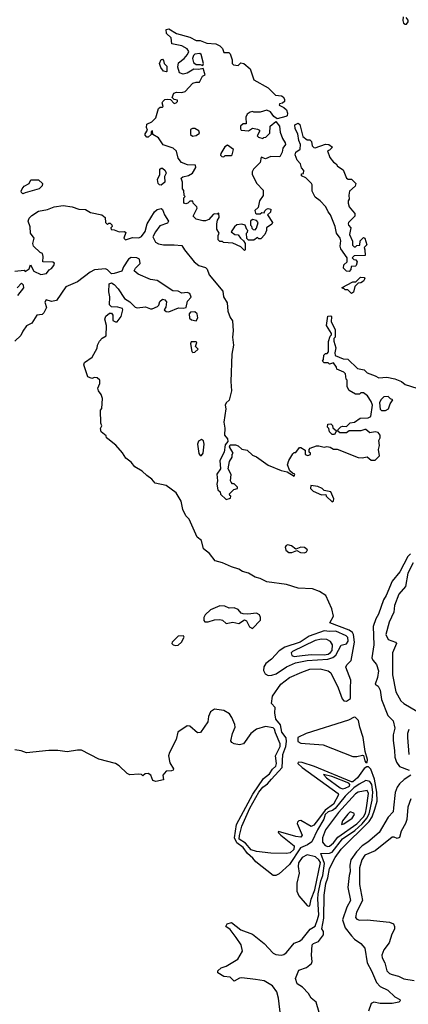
# Model space of a CAD drawing. Extents: x 2086813 to 2278017, y 548126 to 753336.
# Tile 381 of 461: x 2250532 to 2253509, y 634658 to 642212. Entities that reach past the tile are written whole.
import ezdxf

# ---------------------------------------------------------------- set-up
doc = ezdxf.new("R2010")
doc.units = 0

msp = doc.modelspace()

# ---------------------------------------------------------------- linework, layer by layer
at = {"layer": '0CON10XD'}
for points in [[(2253470, 642235), (2253467.5, 642205), (2253473.3, 642185), (2253485, 642176.7), (2253495, 642177.5), (2253507.5, 642195), (2253507, 642207), (2253491.7, 642228.3)], [(2252255, 640440), (2252225, 640470), (2252166, 640496), (2252092.5, 640502.5), (2252085, 640510), (2252065, 640510), (2252051.7, 640521.7), (2252052.5, 640555), (2252060, 640575), (2252042.5, 640605), (2252042.5, 640645), (2252047.5, 640675), (2252060, 640695), (2252058.3, 640728.3), (2252045, 640720), (2252025, 640722.5), (2252015, 640717.5), (2251980.7, 640679.3), (2251955, 640667.5), (2251935, 640667.5), (2251885, 640682.5), (2251860, 640705), (2251892.5, 640765), (2251890, 640775), (2251860, 640805), (2251858.3, 640818.3), (2251835, 640820), (2251820, 640805), (2251805, 640800), (2251790, 640805), (2251790, 640845), (2251800, 640855), (2251793, 640863), (2251788.3, 640901.7), (2251780, 640915), (2251780, 640965), (2251770, 640995), (2251783, 641007), (2251825, 641017.5), (2251856, 641034), (2251881.7, 641078.3), (2251880, 641095), (2251817, 641097), (2251772.5, 641115), (2251745, 641150), (2251733, 641203), (2251707, 641227), (2251631.7, 641251.7), (2251596.4, 641306.4), (2251551.7, 641331.7), (2251548.3, 641358.3), (2251540, 641355), (2251538.3, 641331.7), (2251515, 641310), (2251505, 641310), (2251492.5, 641325), (2251492.5, 641335), (2251510, 641365), (2251502.5, 641385), (2251505, 641410), (2251545, 641427.5), (2251575, 641460), (2251595, 641530), (2251608.3, 641541.7), (2251625, 641540), (2251630, 641545), (2251622.5, 641575), (2251627.5, 641585), (2251645, 641600), (2251665, 641602.5), (2251688.3, 641598.3), (2251715, 641570), (2251730, 641575), (2251740, 641585), (2251740, 641595), (2251715, 641600), (2251700, 641615), (2251712.3, 641647.7), (2251733.9, 641656.1), (2251775, 641653.3), (2251799.6, 641660.5), (2251857.5, 641725), (2251885, 641732.5), (2251908.3, 641731.7), (2251932, 641778), (2251951.7, 641788.3), (2251937, 641837), (2251905, 641830), (2251865, 641833.3), (2251815, 641802), (2251785, 641794), (2251756.7, 641805), (2251743.6, 641846.4), (2251748.3, 641881.7), (2251792.5, 641915), (2251817.5, 641945), (2251827, 641967), (2251815, 641987.5), (2251775, 642012.5), (2251697, 642027), (2251691.7, 642071.7), (2251657.5, 642105), (2251653, 642137), (2251675, 642142.5), (2251732.5, 642105), (2251835, 642077.5), (2251885, 642053.3), (2251915, 642052.5), (2251965, 642032.5), (2252035, 642027.5), (2252065, 642012.5), (2252085, 641990), (2252095, 641960), (2252135, 641960), (2252145, 641950), (2252160, 641905), (2252160, 641875), (2252170, 641865), (2252205, 641860), (2252225, 641880), (2252250, 641875), (2252297.5, 641835), (2252325, 641750), (2252435, 641690), (2252493, 641633), (2252537, 641627), (2252550, 641620), (2252561.7, 641601.7), (2252560, 641585), (2252545, 641572.5), (2252522.5, 641567.5), (2252520, 641555), (2252555, 641537.5), (2252575, 641520), (2252582.5, 641495), (2252580, 641475), (2252571.7, 641468.3), (2252505, 641450), (2252480, 641470), (2252452.5, 641505), (2252425, 641516.7), (2252375, 641502.5), (2252325, 641502.5), (2252315, 641507.5), (2252297, 641503), (2252275, 641487.5), (2252263.3, 641465), (2252268.3, 641411.7), (2252245, 641412.5), (2252222.5, 641395), (2252222.5, 641375), (2252230, 641365), (2252285, 641360), (2252315, 641380), (2252355, 641372.5), (2252370, 641365), (2252370, 641355), (2252351.7, 641321.7), (2252361.7, 641311.7), (2252395, 641300), (2252401.7, 641308.3), (2252418.3, 641311.7), (2252448.3, 641341.7), (2252450, 641395), (2252495, 641430), (2252522.5, 641395), (2252528.3, 641348.3), (2252545, 641300), (2252567, 641267), (2252567.5, 641255), (2252547.5, 641225), (2252542.5, 641195), (2252525, 641160), (2252455, 641162.5), (2252415, 641143.3), (2252381.7, 641158.3), (2252373.6, 641116.4), (2252322.5, 641065), (2252312.5, 641045), (2252312.5, 641025), (2252350, 640955), (2252397.5, 640905), (2252396.4, 640863.6), (2252368.3, 640821.7), (2252358.3, 640771.7), (2252333, 640747), (2252338.3, 640728.3), (2252345, 640722.5), (2252375, 640722.5), (2252388.3, 640731.7), (2252405, 640730), (2252410, 640745), (2252423, 640757), (2252435, 640762.5), (2252455, 640757.5), (2252452.5, 640735), (2252430, 640715), (2252468.8, 640655), (2252465, 640642.5), (2252423.9, 640616.1), (2252422.5, 640595), (2252410, 640565), (2252378.3, 640531.7), (2252365, 640530), (2252355, 640540), (2252325, 640520), (2252285, 640520), (2252273, 640533), (2252270, 640575), (2252278.3, 640581.7), (2252280, 640595), (2252271.7, 640601.7), (2252260, 640635), (2252235, 640642.5), (2252195, 640637.5), (2252177, 640623), (2252152.5, 640585), (2252180, 640565), (2252205, 640560), (2252222.5, 640535), (2252247.5, 640515), (2252260, 640495), (2252260, 640445), (2252255, 640440)], [(2251655, 641812.5), (2251635, 641817.5), (2251613.3, 641845), (2251603.8, 641875), (2251615, 641907.5), (2251625, 641910), (2251635, 641900), (2251640, 641875), (2251660, 641855), (2251660, 641815), (2251655, 641812.5)], [(2251935, 641860), (2251940, 641875), (2251922.5, 641945), (2251913, 641953), (2251875, 641947.5), (2251863.8, 641936.2), (2251856.7, 641915), (2251863.9, 641883.9), (2251885, 641867.5), (2251915, 641867.5), (2251935, 641860)], [(2251855, 641317.5), (2251885, 641323.3), (2251908.3, 641341.7), (2251905, 641360), (2251875, 641377.5), (2251855, 641377.5), (2251840.7, 641369.3), (2251840.7, 641330.7), (2251855, 641317.5)], [(2253055, 640280), (2253035, 640282.5), (2253013.3, 640305), (2253015, 640330), (2253040, 640355), (2253040, 640385), (2252992.5, 640455), (2252986.7, 640475), (2252993.3, 640515), (2252986.7, 640535), (2252958.8, 640575), (2252948.8, 640625), (2252913.3, 640715), (2252895, 640737.5), (2252876.4, 640776.4), (2252833, 640823), (2252795, 640850), (2252772.5, 640895), (2252772.5, 640945), (2252767.5, 640955), (2252725, 640997.5), (2252690, 641015), (2252691.7, 641028.3), (2252707, 641033), (2252710, 641055), (2252690, 641075), (2252682.5, 641105), (2252656.7, 641135), (2252643.3, 641175), (2252647.5, 641195), (2252681.7, 641218.3), (2252682.5, 641255), (2252670, 641285), (2252662.5, 641335), (2252642.5, 641375), (2252640, 641405), (2252665, 641417.5), (2252677.5, 641407.5), (2252702.5, 641315), (2252735, 641290), (2252755, 641290), (2252768.3, 641278.3), (2252772.5, 641245), (2252785, 641230), (2252795, 641227.5), (2252875, 641256.7), (2252900, 641255), (2252927.5, 641235), (2252905, 641210), (2252890, 641205), (2252907.5, 641155), (2252935, 641117.5), (2252956.4, 641106.4), (2252967, 641087), (2253009.3, 641059.3), (2253037, 640997), (2253048.3, 640988.3), (2253075, 640987.5), (2253106.7, 640955), (2253102.5, 640935), (2253060, 640895), (2253052.5, 640865), (2253056.7, 640835), (2253048.3, 640821.7), (2253047.5, 640805), (2253056.7, 640775), (2253082.5, 640745), (2253100, 640725), (2253100, 640705), (2253050, 640655), (2253047.5, 640645), (2253050, 640635), (2253070, 640615), (2253060, 640565), (2253081.7, 640511.7), (2253083, 640483), (2253095, 640470), (2253105, 640470), (2253115, 640480), (2253138.3, 640481.7), (2253140, 640515), (2253165, 640540), (2253177.5, 640535), (2253192.5, 640485), (2253170, 640465), (2253177.5, 640445), (2253178.3, 640401.7), (2253095, 640400), (2253080, 640385), (2253091.7, 640371.7), (2253108.3, 640368.3), (2253117.5, 640355), (2253110, 640325), (2253105, 640320), (2253071.7, 640318.3), (2253070, 640295), (2253055, 640280)], [(2252095, 641160), (2252105, 641170), (2252155, 641170), (2252160, 641175), (2252170, 641215), (2252125, 641250), (2252103.6, 641236.4), (2252072.5, 641185), (2252071.7, 641171.7), (2252081.7, 641161.7), (2252095, 641160)], [(2251615, 640943.3), (2251603.8, 640943.8), (2251593.9, 640953.9), (2251586.7, 640985), (2251606.4, 641023.6), (2251606.1, 641063.9), (2251615, 641073.3), (2251625, 641073.8), (2251645.6, 641055.6), (2251653.8, 641035), (2251641.2, 641008.8), (2251643.8, 640965), (2251615, 640943.3)], [(2250555, 640876.7), (2250546.7, 640885), (2250544.3, 640895), (2250552, 640915), (2250565, 640933.8), (2250604, 640956), (2250617.5, 640982.5), (2250675, 640983.8), (2250707.5, 640955), (2250703, 640937), (2250680, 640915), (2250575, 640883.3), (2250555, 640876.7)], [(2250495, 640282.5), (2250565, 640290), (2250575, 640280), (2250605, 640300), (2250615, 640330), (2250641.2, 640281.2), (2250695, 640257.5), (2250737.5, 640265), (2250756.7, 640293.3), (2250775, 640303.3), (2250793.3, 640325), (2250797.5, 640345), (2250785, 640352.5), (2250710, 640355), (2250712.5, 640395), (2250707, 640417), (2250690, 640425), (2250636.7, 640475), (2250631.9, 640495), (2250642, 640535), (2250614.3, 640575), (2250613, 640623), (2250596, 640665), (2250605, 640690), (2250625, 640710), (2250675, 640743.8), (2250745, 640755.6), (2250795.7, 640775.7), (2250865, 640785.4), (2250935, 640775.6), (2250985, 640757.5), (2251035, 640756), (2251075, 640733.8), (2251160, 640715), (2251187.5, 640695), (2251190, 640655), (2251205, 640640), (2251215, 640650), (2251225, 640650), (2251237, 640637), (2251240, 640625), (2251230, 640615), (2251231.7, 640601.7), (2251255, 640600), (2251293.6, 640583.6), (2251335, 640587.5), (2251345, 640580), (2251330, 640535), (2251343.8, 640523.8), (2251395, 640540), (2251445, 640538.8), (2251465, 640548.8), (2251494.2, 640585.8), (2251508, 640645), (2251565, 640736.7), (2251585, 640756.2), (2251615, 640763.3), (2251626.2, 640756.2), (2251642, 640715), (2251672.5, 640665), (2251665, 640650), (2251605, 640630), (2251573.1, 640585), (2251553.1, 640545), (2251573.6, 640505), (2251595, 640491.6), (2251635, 640483.8), (2251715, 640485.7), (2251775, 640478.8), (2251795.7, 640445), (2251869.6, 640355), (2251905, 640326.9), (2251955, 640310), (2251967.2, 640297.2), (2251984.6, 640255), (2252088, 640128), (2252093.8, 640085), (2252120.6, 640040.6), (2252125.5, 639975), (2252145, 639926.7), (2252162.2, 639902.2), (2252168.1, 639825), (2252162.7, 639775), (2252170, 639715), (2252157.5, 639645), (2252148.8, 639435), (2252155.5, 639365), (2252137.8, 639292.2), (2252115, 639272.9), (2252105.3, 639255), (2252110.3, 639225), (2252096, 639125), (2252102.9, 639077.1), (2252100, 639025), (2252123.3, 638995), (2252127.5, 638975), (2252105, 638950), (2252097.5, 638895), (2252065, 638830), (2252070, 638765), (2252041.9, 638725), (2252046.7, 638675), (2252043, 638647)], [(2252335, 640600), (2252347, 640613), (2252360, 640655), (2252345, 640670), (2252315, 640680), (2252300, 640665), (2252300, 640635), (2252308.3, 640628.3), (2252311.7, 640611.7), (2252321.7, 640601.7), (2252335, 640600)], [(2252745, 634741.2), (2252699.3, 634789.3), (2252658, 634815), (2252644.2, 634855.8), (2252670.4, 634919.5), (2252730, 634940), (2252768.1, 634971.9), (2252772.7, 634987.3), (2252768.1, 635035), (2252773.3, 635115), (2252783.3, 635125), (2252821.5, 635138.5), (2252859.5, 635190.5), (2252859.4, 635215), (2252845.8, 635235.8), (2252861.4, 635318.6), (2252865.4, 635495), (2252877.5, 635585), (2252892.5, 635627.5), (2252905, 635700), (2252949.5, 635785), (2252995, 635847.6), (2253210.4, 636059.6), (2253233, 636097), (2253253.8, 636155), (2253271, 636215), (2253267.4, 636285), (2253250, 636385), (2253222.1, 636462.2), (2253205, 636479), (2253191.4, 636478.6), (2253172.3, 636467.7), (2253120.6, 636395), (2253085, 636365.4), (2253075.1, 636364.9), (2252791.7, 636481.7), (2252695, 636514.1), (2252664.3, 636515.8), (2252664.1, 636505), (2252697.4, 636475), (2252970.8, 636275), (2252975.2, 636265.2), (2252935, 636192.6), (2252872.4, 636147.6), (2252821.4, 636078.6), (2252785, 636031.2), (2252765, 636021.2), (2252685, 636066.7), (2252670, 636065), (2252660, 636055), (2252657.5, 636045), (2252696.4, 635956.4), (2252685, 635941.2), (2252647.5, 635945), (2252515, 635982.5), (2252512.5, 635975), (2252531.8, 635955), (2252635, 635872.3), (2252632.6, 635845), (2252605, 635820.3), (2252575, 635813.8), (2252455, 635816.6), (2252345, 635830), (2252305, 635843.9), (2252262.7, 635892.7), (2252214.2, 635925), (2252215, 635953.5), (2252235, 636024.3), (2252295, 636162.8), (2252364.7, 636285), (2252395, 636323), (2252430.6, 636349.4), (2252460.3, 636385), (2252543.7, 636475), (2252546.9, 636575), (2252571.5, 636635), (2252577.3, 636675), (2252573.1, 636703.1), (2252539.1, 636745), (2252531.4, 636801.4), (2252493.2, 636845), (2252486.4, 636893.6), (2252489.2, 636935), (2252460.8, 636965), (2252469, 637021), (2252531.7, 637115), (2252600, 637165), (2252693.5, 637206.5), (2252755, 637228.5), (2252835, 637232.4), (2252895, 637216.2), (2252915, 637201.6), (2252971.3, 637085), (2253001.4, 637001.4), (2253015, 636985.2), (2253035, 636984.4), (2253065.6, 637004.4), (2253066.4, 637083.6), (2253069.1, 637145), (2253031.5, 637245), (2253038.3, 637261.7), (2253070.3, 637295), (2253096.1, 637435), (2253089.2, 637495), (2253081.4, 637511.4), (2253055, 637529.2), (2252907.5, 637585), (2252936.2, 637635), (2252922.3, 637692.3), (2252876.7, 637795), (2252829.1, 637825), (2252775, 637845.7), (2252665, 637851.5), (2252575, 637878.4), (2252425, 637898.6), (2252373.3, 637925), (2252335.7, 637935.7), (2252285.9, 637965.9), (2252238.4, 637978.4), (2252210.9, 637995), (2252154, 638014), (2252085, 638045.3), (2252029.1, 638059.1), (2251985, 638116.9), (2251941.2, 638151.2), (2251925, 638216), (2251892.7, 638242.7), (2251829.1, 638379.1), (2251803.9, 638405), (2251782.6, 638455), (2251768.8, 638518.8), (2251731.3, 638581.3), (2251655, 638639.2), (2251570.6, 638655), (2251545, 638685.7), (2251505, 638713.6), (2251469.1, 638749.1), (2251415, 638780.8), (2251387.2, 638817.2), (2251345, 638848.1), (2251319.1, 638889.1), (2251267.6, 638947.6), (2251206.1, 638996.1), (2251197.5, 639005), (2251195, 639020), (2251155, 639050), (2251150, 639075), (2251160, 639095), (2251152.5, 639115), (2251150, 639215), (2251161.7, 639228.3), (2251165.8, 639305), (2251157.1, 639337.1), (2251136.7, 639365), (2251130, 639385), (2251145, 639420), (2251146.2, 639445), (2251125, 639463.8), (2251105, 639466.2), (2251085, 639458.8), (2251055, 639472), (2251022.5, 639565), (2251028.8, 639581.2), (2251088.3, 639621.7), (2251125, 639692.5), (2251128.8, 639715), (2251144, 639745), (2251165, 639768), (2251193.8, 639786.2), (2251196.7, 639865), (2251183.3, 639915), (2251191.7, 639938.3), (2251220.4, 639959.5), (2251235, 639960), (2251246.2, 639945), (2251246.7, 639905), (2251265, 639893.3), (2251277.5, 639895), (2251310, 639935), (2251322.5, 639985), (2251320, 639995), (2251285, 640006.7), (2251235, 640010), (2251220, 640025), (2251223.8, 640085), (2251214, 640125), (2251217.5, 640185), (2251235, 640192.5), (2251255, 640180), (2251285.7, 640145.7), (2251335, 640073.3), (2251375, 640047.5), (2251416.2, 640006.2), (2251430.8, 640000.8), (2251495, 640010), (2251535, 639992.5), (2251547, 639993), (2251588.3, 640011.7), (2251597.5, 640022.5), (2251605, 640050), (2251625, 640067.5), (2251645, 640062.5), (2251657, 640047), (2251652.5, 640005), (2251640, 639985), (2251653, 639973), (2251675, 639970), (2251748.3, 640001.7), (2251785, 639997.5), (2251807, 640003), (2251818.3, 640051.7), (2251846, 640084), (2251835, 640110), (2251815, 640118.8), (2251775, 640112.5), (2251745, 640130), (2251705, 640132.5), (2251585, 640210), (2251535, 640218.8), (2251439.3, 640259.3), (2251410, 640285), (2251420, 640305), (2251455, 640340), (2251448.8, 640375), (2251430, 640385), (2251385, 640386.9), (2251365, 640373.3), (2251327.5, 640315), (2251315, 640283.3), (2251255, 640263.3), (2251235, 640262.5), (2251205, 640292.5), (2251189.3, 640299.3), (2251105, 640292.5), (2251072, 640275), (2250975, 640201.2), (2250885, 640163.3), (2250813.2, 640056.8), (2250775, 640048.9), (2250735, 640062.2), (2250725.5, 640045), (2250736.4, 640003.6), (2250717.2, 639962.8), (2250705, 639950.6), (2250662.2, 639945), (2250625.9, 639884.1), (2250585, 639862.3), (2250555, 639822.9), (2250540.3, 639789.7), (2250494.8, 639745.2)], [(2253075, 640110), (2253045, 640140), (2253025, 640140), (2253015, 640150), (2253005, 640150), (2253001.7, 640158.3), (2253085, 640200), (2253108.3, 640201.7), (2253143, 640237), (2253170, 640235), (2253176.7, 640225), (2253166.7, 640205), (2253145, 640192.5), (2253125, 640190), (2253111.7, 640178.3), (2253100, 640165), (2253088.3, 640121.7), (2253075, 640110)], [(2250518.8, 640095), (2250562.5, 640155), (2250560, 640175), (2250545, 640190), (2250512.5, 640155)], [(2251885, 639902.5), (2251896.7, 639925), (2251892.5, 639955), (2251875, 639970), (2251841.7, 639968.3), (2251830, 639955), (2251832.5, 639922.5), (2251848.3, 639908.3), (2251885, 639902.5)], [(2252043, 638647), (2252050, 638605), (2252068.3, 638588.3), (2252071.7, 638571.7), (2252115, 638530), (2252148.3, 638541.7), (2252150, 638555), (2252141.7, 638561.7), (2252140, 638575), (2252171.7, 638608.3), (2252200, 638615), (2252200, 638625), (2252188.3, 638638.3), (2252175, 638650), (2252161.7, 638651.7), (2252153, 638663), (2252147.5, 638675), (2252151.7, 638721.7), (2252130, 638765), (2252138.3, 638821.7), (2252160, 638855), (2252160, 638875), (2252167.5, 638885), (2252140, 638935), (2252145, 638950), (2252185, 638950), (2252205, 638942.5), (2252235, 638917.5), (2252275, 638910), (2252315, 638871.2), (2252346.7, 638856.7), (2252436.7, 638795), (2252535, 638754), (2252581.7, 638741.7), (2252635, 638710), (2252640, 638725), (2252621.7, 638731.7), (2252601.7, 638751.7), (2252583.6, 638796.4), (2252595, 638830), (2252625, 638880), (2252635, 638890), (2252648.3, 638891.7), (2252675, 638930), (2252685, 638930), (2252718.3, 638908.3), (2252720, 638875), (2252738.3, 638868.3), (2252760, 638875), (2252760, 638885), (2252750, 638895), (2252750, 638915), (2252757.5, 638925), (2252805, 638943.3), (2252825, 638943.3), (2252865, 638932.5), (2252885, 638936.7), (2252911.7, 638931.7), (2252935, 638917.5), (2252965, 638916.7), (2253125, 638853.8), (2253155, 638851.2), (2253195, 638857.5), (2253225, 638833.3), (2253255, 638832.5), (2253287.5, 638865), (2253280, 638915), (2253287.5, 638945), (2253283, 638983), (2253292.5, 639005), (2253292.5, 639025), (2253277.5, 639045), (2253255, 639050), (2253215, 639042.5), (2253185, 639066.7), (2253175, 639067.5), (2253145, 639057.5), (2253055, 639057.5), (2253035, 639042.5), (2252985, 639042.5), (2252970, 639055), (2252971.7, 639068.3), (2252993, 639087), (2253005, 639092.5), (2253035, 639090), (2253065, 639120), (2253097, 639123), (2253140, 639155), (2253203, 639157), (2253223, 639167), (2253233.9, 639253.9), (2253223.6, 639283.6), (2253197.5, 639325), (2253165, 639350), (2253145, 639350), (2253135, 639340), (2253105, 639340), (2253057, 639367), (2253040, 639395), (2253040, 639445), (2253032.5, 639455), (2253027.5, 639495), (2253015, 639507.5), (2252961.7, 639531.7), (2252960, 639545), (2252935, 639580), (2252905, 639570), (2252895, 639580), (2252865, 639580), (2252851.7, 639591.7), (2252860, 639605), (2252861.7, 639638.3), (2252875, 639650), (2252888.3, 639651.7), (2252897, 639663), (2252898.3, 639741.7), (2252910, 639785), (2252920, 639795), (2252920, 639805), (2252883.3, 639865), (2252891.7, 639938.3), (2252915, 639940), (2252920, 639935), (2252917.5, 639895), (2252950, 639835), (2252950, 639775), (2252940, 639765), (2252937.5, 639745), (2252953, 639693), (2252946.7, 639655), (2252950, 639635), (2253010.7, 639610.7), (2253047, 639607), (2253120, 639535), (2253170, 639525), (2253195, 639502.5), (2253255, 639480), (2253283, 639463), (2253345, 639468.8), (2253405, 639456.2), (2253457.5, 639435), (2253485, 639413.8), (2253575, 639386)], [(2251858.3, 639658.3), (2251875, 639660), (2251900, 639685), (2251880, 639705), (2251890, 639735), (2251885, 639740), (2251845, 639740), (2251840, 639725), (2251850, 639665), (2251858.3, 639658.3)], [(2253335, 639213.3), (2253357.5, 639225), (2253370, 639265), (2253390, 639295), (2253371.7, 639301.7), (2253355, 639320), (2253321.7, 639318.3), (2253300, 639295), (2253288.3, 639271.7), (2253293.9, 639223.9), (2253305, 639213.3), (2253335, 639213.3)], [(2252945, 639030), (2252925, 639030), (2252905, 639050), (2252900, 639075), (2252890, 639085), (2252891.7, 639108.3), (2252915, 639110), (2252928.3, 639098.3), (2252931.7, 639081.7), (2252958.3, 639058.3), (2252945, 639030)], [(2251915, 638868), (2251925, 638868.6), (2251937.1, 638885), (2251944.7, 638955), (2251940, 638980), (2251925, 638990.8), (2251902.6, 638977.4), (2251894.6, 638955), (2251904.5, 638884.5), (2251915, 638868)], [(2252925, 638512.5), (2252935, 638520), (2252937.5, 638535), (2252915, 638590), (2252865, 638600), (2252850, 638615), (2252815, 638630), (2252761.7, 638638.3), (2252760, 638615), (2252780, 638595), (2252845, 638567.5), (2252878.3, 638568.3), (2252880, 638555), (2252925, 638512.5)], [(2252715, 638122), (2252729.7, 638130.3), (2252738, 638145), (2252715, 638162.9), (2252685, 638165.7), (2252648.3, 638148.3), (2252613.3, 638175), (2252586.2, 638183.8), (2252573, 638177), (2252566.7, 638165), (2252571.7, 638141.7), (2252593.6, 638123.6), (2252616.4, 638123.6), (2252655, 638140), (2252684.2, 638124.2), (2252715, 638122)], [(2253526.3, 638113.7), (2253506.1, 638093.9), (2253443.5, 637975), (2253386.6, 637905), (2253340.3, 637795), (2253318.2, 637761.8), (2253280.1, 637649.9), (2253259.6, 637615), (2253241.1, 637555), (2253246.2, 637415), (2253230, 637315), (2253237.5, 637297.5), (2253266.9, 637265), (2253280.9, 637215), (2253274.4, 637165.6), (2253254.2, 637115), (2253277.3, 637097.3), (2253295, 637068.8), (2253305, 636996.2), (2253353.2, 636873.2), (2253392.7, 636832.7), (2253406.5, 636775), (2253393.1, 636725), (2253392.3, 636682.3), (2253404.6, 636605), (2253405.4, 636555), (2253418.2, 636515), (2253442.4, 636482.4), (2253516.7, 636455)], [(2253547.2, 638045), (2253505.7, 637965), (2253486.6, 637863.4), (2253436.7, 637805), (2253402.4, 637717.6), (2253397.7, 637665), (2253361.5, 637588.5), (2253336.2, 637495), (2253355, 637455.5), (2253410.8, 637435), (2253420, 637425), (2253388.8, 637355), (2253388.9, 637185), (2253414.4, 637054.4), (2253452.7, 636985), (2253474.8, 636964.8), (2253575, 636907.8)], [(2252315, 637541.1), (2252376.6, 637605), (2252377.5, 637625), (2252369.2, 637645), (2252345, 637657.3), (2252280.5, 637650.5), (2252245, 637653.1), (2252229.6, 637659.5), (2252205, 637685.8), (2252175, 637698.9), (2252137.3, 637697.3), (2252102.6, 637712.6), (2252064.4, 637715), (2251992.9, 637685), (2251953.9, 637645), (2251942.2, 637625), (2251941.7, 637601.7), (2251950.9, 637590.9), (2251975, 637592.3), (2252025, 637607.9), (2252065, 637610.7), (2252085, 637603.9), (2252115, 637578.2), (2252165, 637589.6), (2252211.7, 637578.3), (2252255, 637606.2), (2252269.1, 637599.1), (2252293.6, 637553.6), (2252315, 637541.1)], [(2252435, 637181.2), (2252465, 637182.5), (2252496.2, 637193.8), (2252575, 637246.4), (2252645, 637278), (2252735, 637296.3), (2252893.3, 637306.7), (2252932.2, 637317.8), (2252953.7, 637336.3), (2252995, 637413.8), (2253035, 637422.9), (2253048.2, 637445), (2253045, 637471.5), (2253033.3, 637485), (2252955, 637520.2), (2252905, 637517.4), (2252865, 637523.2), (2252748.6, 637481.4), (2252680, 637435), (2252562.3, 637397.7), (2252519.7, 637370.3), (2252460.3, 637305), (2252418.3, 637271.7), (2252402.3, 637247.7), (2252399.6, 637219.6), (2252412.7, 637192.7), (2252435, 637181.2)], [(2251725, 637410), (2251745, 637413.3), (2251770.9, 637435), (2251793.3, 637475), (2251787.5, 637485), (2251745, 637482), (2251701.1, 637435), (2251698, 637425), (2251706.7, 637415), (2251725, 637410)], [(2252635, 637325.7), (2252695, 637333.8), (2252765, 637341.4), (2252865, 637338.1), (2252895, 637344.3), (2252914.1, 637355.9), (2252926.8, 637373.2), (2252929.4, 637415), (2252912.3, 637442.3), (2252885, 637456.8), (2252845, 637459.4), (2252795, 637448.1), (2252623.1, 637365), (2252612.5, 637355), (2252617.1, 637335), (2252635, 637325.7)], [(2252531.9, 634555), (2252515.4, 634705.4), (2252503.3, 634753.3), (2252468.6, 634798.6), (2252405, 634837.1), (2252338.8, 634848.8), (2252235, 634860), (2252215, 634858), (2252175, 634836.2), (2252145, 634866.7), (2252095, 634872), (2252049.3, 634899.3), (2252051.2, 634915), (2252075, 634936.9), (2252115, 634950.8), (2252204.2, 635005), (2252240, 635065), (2252228.6, 635115), (2252191.4, 635171.4), (2252145, 635231.2), (2252112, 635255), (2252122.5, 635275), (2252155, 635286.2), (2252225, 635228.9), (2252315, 635196.5), (2252404.6, 635124.6), (2252475, 635050), (2252495, 635040.4), (2252535, 635035.4), (2252555, 635040), (2252576.7, 635055), (2252633.8, 635126.2), (2252675, 635142.2), (2252695, 635156.7), (2252756.8, 635233.2), (2252795, 635256.2), (2252812.5, 635307.5), (2252822.6, 635345), (2252815.9, 635464.2), (2252819.4, 635505), (2252839.2, 635605), (2252853.2, 635645), (2252866.8, 635736.7), (2252840, 635815), (2252905, 635817.5), (2252925, 635824.7), (2253005, 635927.8), (2253098.9, 635991.1), (2253157, 636043), (2253191.6, 636085), (2253210.6, 636119.4), (2253231.8, 636225), (2253237.9, 636285), (2253230.1, 636345), (2253215, 636367), (2253185, 636373.9), (2253132.1, 636347.8), (2253092.6, 636317.4), (2253025.9, 636255), (2252949.6, 636160.5), (2252929, 636145), (2252895, 636133.7), (2252873.4, 636115), (2252861.4, 636078.6), (2252812.6, 635995), (2252771.2, 635905), (2252738.1, 635881.8), (2252682.5, 635857.5), (2252599.7, 635730.3), (2252520.7, 635659.3), (2252495, 635646), (2252475, 635646.1), (2252340.5, 635750.5), (2252319.4, 635779.4), (2252277.3, 635815), (2252245, 635860.5), (2252196.4, 635896.4), (2252178.5, 635935), (2252194.1, 636035.9), (2252319.4, 636270.6), (2252399.8, 636390.2), (2252445.6, 636425), (2252469, 636461), (2252495, 636485.5), (2252499.4, 636505), (2252492, 636565), (2252528.4, 636635), (2252527.6, 636655), (2252490.7, 636740.7), (2252485, 636767.3), (2252475, 636779.1), (2252415, 636789.1), (2252345, 636769.3), (2252303.5, 636736.6), (2252245.7, 636655), (2252215, 636648.9), (2252175, 636657.1), (2252156.8, 636666.8), (2252150.3, 636680.3), (2252161.9, 636735), (2252182.7, 636785), (2252180.9, 636805), (2252158.5, 636858.5), (2252138.8, 636885), (2252095, 636911.9), (2252025, 636922.2), (2251995, 636902.5), (2251977.9, 636865), (2251972.7, 636825), (2251916.5, 636743.5), (2251895, 636739.2), (2251835, 636792.5), (2251815, 636793.3), (2251743.8, 636746.2), (2251731.1, 636688.9), (2251680.2, 636589.8), (2251673.3, 636565), (2251681.5, 636511.5), (2251710, 636465), (2251707.5, 636455), (2251695, 636448.8), (2251653.9, 636446.1), (2251627.5, 636415), (2251635, 636380), (2251575, 636366.7), (2251552.5, 636375), (2251537.5, 636415), (2251515, 636428.8), (2251493, 636427), (2251475, 636410), (2251465, 636420), (2251445, 636422.5), (2251375, 636417.5), (2251355, 636427.5), (2251295, 636487.5), (2251266.1, 636506.1), (2251138.3, 636538.3), (2251005, 636607.5), (2250975, 636608.6), (2250895, 636594.3), (2250824.2, 636604.2), (2250755.9, 636604.1), (2250585, 636587.5), (2250542.7, 636602.7), (2250495, 636609.5)], [(2253185, 636512.5), (2253195, 636513.5), (2253197.5, 636535), (2253178.3, 636598.3), (2253164.4, 636705), (2253137.5, 636785), (2253128.5, 636835), (2253105, 636858.1), (2253095, 636860.8), (2253052.1, 636837.9), (2252727.5, 636735), (2252662.5, 636705), (2252662.5, 636675), (2252685, 636660), (2252858.3, 636648.3), (2253085, 636558.8), (2253115, 636558.8), (2253159.2, 636569.2), (2253165.6, 636565.6), (2253175.5, 636525), (2253185, 636512.5)], [(2253514.3, 636765), (2253503.4, 636735), (2253502.5, 636705), (2253513.2, 636575)], [(2253005, 636311.7), (2253025, 636314.9), (2253058.4, 636331.6), (2253061, 636345), (2253052.6, 636355), (2252923.8, 636406.2), (2252860.5, 636419.5), (2252881.7, 636395), (2252987.6, 636317.6), (2253005, 636311.7)], [(2253529.2, 636415), (2253477.6, 636382.4), (2253441.2, 636348.8), (2253425, 636322.5), (2253408, 636281.9), (2253395.3, 636164.7), (2253392.7, 636135), (2253355, 636094.5), (2253284.8, 635975.2), (2253199.1, 635900.9), (2253155, 635874.1), (2253112.6, 635827.4), (2253069.7, 635765), (2253060.6, 635725), (2253064.7, 635675), (2253055.2, 635645), (2253045.3, 635555), (2253067.5, 635455), (2253037.4, 635402.6), (2253005.2, 635305), (2253025.4, 635245.4), (2253073.3, 635183.3), (2253097.9, 635157.9), (2253145.4, 635125), (2253177.1, 635087.1), (2253194.7, 634974.7), (2253228, 634915), (2253266.9, 634825), (2253295, 634795.4), (2253352.5, 634765), (2253405.3, 634715.3), (2253443.3, 634695), (2253448, 634685), (2253436.2, 634675), (2253385, 634663.5), (2253293.1, 634663.1), (2253245, 634672.9), (2253225.5, 634664.5), (2253203.9, 634605)], [(2252892, 635868), (2252905, 635870.8), (2252935, 635896), (2252969.7, 635940.3), (2253115, 636041.7), (2253165, 636096.8), (2253180.5, 636125), (2253190, 636165), (2253204.5, 636274.5), (2253195, 636298.7), (2253125, 636285.9), (2253105, 636273.3), (2252975, 636129.8), (2252874.3, 635995), (2252852.6, 635935), (2252851.3, 635901.3), (2252871.5, 635875), (2252892, 635868)], [(2253529.6, 636235), (2253505, 636170), (2253498.8, 636075), (2253487.3, 636045), (2253454.7, 635985), (2253443.1, 635936.9), (2253425, 635930.4), (2253400.2, 635940.2), (2253385, 635939.2), (2253255, 635834.2), (2253175, 635800.8), (2253153.5, 635766.5), (2253134.7, 635705), (2253136, 635576), (2253157.7, 635455), (2253113.4, 635365), (2253105, 635323.3), (2253115, 635311.4), (2253135, 635304.4), (2253195, 635306.5), (2253365, 635288.5), (2253395.8, 635275), (2253404.4, 635254.4), (2253404.4, 635235), (2253383.9, 635195), (2253362, 635128), (2253321.5, 635075), (2253306.8, 635035), (2253308.9, 635015), (2253329.2, 634975), (2253345.3, 634915.3), (2253364.3, 634895), (2253386.7, 634886.7), (2253435, 634873.9), (2253475, 634851.8), (2253555, 634841.1)], [(2252998.3, 636038.3), (2253015, 636042.7), (2253078.7, 636085), (2253096.5, 636115), (2253091.4, 636125), (2253065, 636133.6), (2253045, 636117.3), (2253004.6, 636065), (2252998.3, 636038.3)], [(2252745, 635409.5), (2252755, 635414.3), (2252766.1, 635465), (2252793.5, 635535), (2252836.6, 635745), (2252825, 635767.1), (2252799.2, 635789.2), (2252735.4, 635804.6), (2252697.2, 635782.8), (2252667.7, 635742.3), (2252665.1, 635715), (2252673.3, 635665), (2252654.2, 635585.8), (2252654, 635525), (2252669.8, 635489.8), (2252735, 635415.5), (2252745, 635409.5)], [(2252826, 634595), (2252803.9, 634673.9), (2252766, 634705), (2252745, 634741.2)]]:
    msp.add_lwpolyline(points, dxfattribs=at)

doc.saveas('drawing.dxf')
